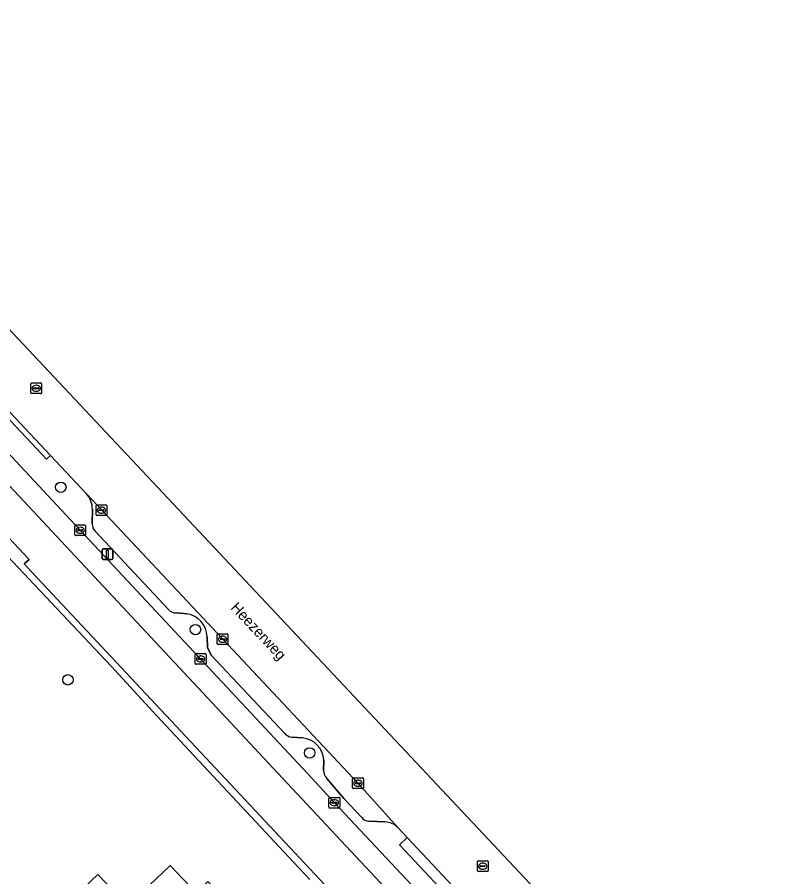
# Model space of a CAD drawing. Extents: x 162661 to 163484, y 380247 to 381230.
# Drawn here: x 163377.6 to 163448.6, y 380933.8 to 381014.2 of the extents above; entities that cross this region are included whole.
import ezdxf

# ---------------------------------------------------------------- set-up
doc = ezdxf.new("R2010")
doc.units = 0
for name, color, linetype in [('IMGEO_Berm_open', 7, 'Continuous'), ('IMGEO_Boom', 7, 'Continuous'), ('IMGEO_Erf', 7, 'Continuous'), ('IMGEO_Fietspad_gesloten', 7, 'Continuous'), ('IMGEO_Groenvoorziening', 7, 'Continuous'), ('IMGEO_Hek', 7, 'Continuous'), ('IMGEO_Kolk', 7, 'Continuous'), ('IMGEO_Lichtmast', 7, 'Continuous'), ('IMGEO_Openbare_ruimte_label', 7, 'Continuous'), ('IMGEO_Pand', 7, 'Continuous'), ('IMGEO_Parkeervlak_open', 7, 'Continuous'), ('IMGEO_Rijbaan_lokaal_gesloten', 7, 'Continuous'), ('IMGEO_Rioolput', 7, 'Continuous'), ('IMGEO_Voetpad_open', 7, 'Continuous')]:
    doc.layers.add(name, color=color, linetype=linetype)

msp = doc.modelspace()

# ---------------------------------------------------------------- linework, layer by layer
at = {"layer": 'IMGEO_Berm_open'}
for points in [[(163297.492, 381058.211), (163297.629, 381058.041), (163301.939, 381053.48), (163304.039, 381051.234), (163315.711, 381038.75), (163343.734, 381008.697), (163351.893, 381000), (163369.825, 380980.883), (163383.497, 380966.224), (163404.827, 380943.419), (163407.337, 380940.661), (163420.715, 380926.423), (163421.985, 380925.068)], [(163384.131, 380969.598), (163380.757, 380973.17), (163380.393, 380972.828), (163374.197, 380979.408), (163374.561, 380979.75), (163371.641, 380982.867), (163371.48, 380983.062), (163371.325, 380983.201), (163371.209, 380983.306)], [(163384.645, 380966.79), (163384.682, 380968.144)], [(163391.803, 380958.771), (163384.931, 380966.115)], [(163393.505, 380958.378), (163392.525, 380958.453)], [(163402.639, 380947.217), (163395.77, 380954.508), (163395.445, 380955.211), (163395.4, 380956.222)], [(163404.304, 380946.77), (163403.309, 380946.846)], [(163406.286, 380943.711), (163406.302, 380944.695)], [(163409.857, 380939.318), (163408.168, 380941.12), (163406.584, 380942.988)], [(163412.001, 380938.923), (163410.527, 380938.998)], [(163424.286, 380926.734), (163424.08, 380926.952), (163420.229, 380930.905), (163419.518, 380930.223), (163413.374, 380936.785), (163414.099, 380937.456), (163413.226, 380938.384)]]:
    msp.add_lwpolyline(points, dxfattribs=at)
for centre, radius, start, end in [((163382.381, 380968.103), 2.301, 1.00969, 40.49918), ((163385.707, 380966.842), 1.063, 182.79216, 223.13295), ((163392.5, 380959.375), 0.922, 220.90031, 271.55815), ((163393.173, 380956.175), 2.228, 1.2003, 81.42692), ((163403.347, 380947.705), 0.86, 214.57603, 267.47462), ((163404.122, 380944.595), 2.182, 2.61691, 85.217), ((163407.423, 380943.757), 1.138, 182.30771, 222.49241), ((163410.531, 380939.868), 0.87, 219.20897, 269.73164), ((163411.931, 380937.103), 1.821, 44.69603, 87.80499)]:
    msp.add_arc(centre, radius, start, end, dxfattribs=at)
at = {"layer": 'IMGEO_Boom'}
for centre in [(163381.722, 380970.207), (163394.309, 380956.899), (163382.391, 380952.201), (163404.983, 380945.367)]:
    msp.add_circle(centre, 0.489, dxfattribs=at)
at = {"layer": 'IMGEO_Erf'}
msp.add_lwpolyline([(163404.993, 380933.536), (163403.462, 380935.161), (163390.657, 380948.856), (163386.451, 380953.455), (163376.71, 380963.784), (163373.198, 380964.214), (163372.923, 380964.017), (163339.792, 380933.51), (163323.416, 380918.477), (163320.591, 380915.883), (163309.478, 380905.68), (163306.653, 380903.087), (163296.844, 380894.082)], dxfattribs=at)
msp.add_lwpolyline([(163385.18, 380934.016), (163387.987, 380931.069), (163391.948, 380934.84), (163394.366, 380932.301), (163395.473, 380933.347), (163397.933, 380930.743), (163396.84, 380929.71), (163397.532, 380928.978), (163391.662, 380923.396), (163389.256, 380925.935), (163388.53, 380925.246), (163387.838, 380925.966), (163383.486, 380921.744), (163378.163, 380927.334)], close=True, dxfattribs=at)
at = {"layer": 'IMGEO_Fietspad_gesloten'}
for points in [[(163217.057, 381141.357), (163222.96, 381135.118), (163269.7, 381085.146), (163302.54, 381049.896), (163303.348, 381049.029), (163349.187, 381000), (163381.324, 380965.637), (163403.356, 380942.043), (163438.582, 380904.399), (163442.528, 380900.205)], [(163443.416, 380902.118), (163440.156, 380905.623), (163433.683, 380912.569), (163424.587, 380922.291), (163421.985, 380925.068), (163420.715, 380926.423), (163407.337, 380940.661), (163404.827, 380943.419), (163383.497, 380966.224), (163369.825, 380980.883), (163351.893, 381000), (163343.734, 381008.697), (163315.711, 381038.75), (163304.039, 381051.234), (163301.939, 381053.48), (163297.629, 381058.041), (163294.759, 381061.126), (163256.681, 381101.881), (163256.525, 381102.09), (163254.065, 381104.768), (163246.857, 381112.468), (163234.1, 381126.005)]]:
    msp.add_lwpolyline(points, dxfattribs=at)
at = {"layer": 'IMGEO_Groenvoorziening'}
for points in [[(163378.593, 380962.733), (163378.306, 380963.06), (163378.763, 380963.459), (163374.975, 380967.47), (163374.087, 380966.646), (163329.24, 380925.031), (163328.116, 380923.988), (163322.814, 380919.162), (163323.416, 380918.477), (163339.792, 380933.51), (163372.923, 380964.017), (163373.198, 380964.214), (163376.71, 380963.784), (163386.451, 380953.455), (163390.657, 380948.856), (163403.462, 380935.161), (163404.993, 380933.536)], [(163405.119, 380930.025), (163404.925, 380929.806), (163394.178, 380919.59), (163395.571, 380918.056), (163408.427, 380929.994), (163408.201, 380930.244), (163408.65, 380930.642), (163407.315, 380932.067), (163378.593, 380962.733)]]:
    msp.add_lwpolyline(points, dxfattribs=at)
at = {"layer": 'IMGEO_Hek'}
msp.add_lwpolyline([(163390.657, 380948.856), (163403.462, 380935.161)], dxfattribs=at)
at = {"layer": 'IMGEO_Kolk'}
for p, q in [((163385.021, 380967.636), (163385.021, 380968.488)), ((163385.096, 380968.562), (163385.948, 380968.562)), ((163385.323, 380968.105), (163385.721, 380968.105)), ((163385.509, 380968.342), (163385.534, 380968.342)), ((163386.022, 380968.488), (163386.022, 380967.636)), ((163385.948, 380967.562), (163385.096, 380967.562)), ((163385.28, 380968.056), (163385.28, 380968.068)), ((163385.718, 380968.019), (163385.32, 380968.019)), ((163385.532, 380967.782), (163385.507, 380967.782)), ((163385.764, 380968.068), (163385.764, 380968.056)), ((163383.032, 380965.762), (163383.032, 380966.614)), ((163383.107, 380966.688), (163383.959, 380966.688)), ((163383.52, 380966.468), (163383.545, 380966.468)), ((163384.033, 380966.614), (163384.033, 380965.762)), ((163383.959, 380965.688), (163383.107, 380965.688)), ((163383.291, 380966.182), (163383.291, 380966.194)), ((163383.729, 380966.145), (163383.331, 380966.145)), ((163383.334, 380966.231), (163383.732, 380966.231)), ((163383.543, 380965.908), (163383.518, 380965.908)), ((163383.775, 380966.194), (163383.775, 380966.182)), ((163396.344, 380955.576), (163396.344, 380956.428)), ((163396.419, 380956.502), (163397.271, 380956.502)), ((163396.646, 380956.045), (163397.044, 380956.045)), ((163396.832, 380956.282), (163396.857, 380956.282)), ((163397.345, 380956.428), (163397.345, 380955.576)), ((163397.271, 380955.502), (163396.419, 380955.502)), ((163396.603, 380955.996), (163396.603, 380956.008)), ((163397.041, 380955.959), (163396.643, 380955.959)), ((163396.855, 380955.722), (163396.83, 380955.722)), ((163397.087, 380956.008), (163397.087, 380955.996)), ((163394.294, 380953.726), (163394.294, 380954.578)), ((163394.369, 380954.652), (163395.221, 380954.652)), ((163394.782, 380954.432), (163394.807, 380954.432)), ((163395.295, 380954.578), (163395.295, 380953.726)), ((163395.221, 380953.652), (163394.369, 380953.652)), ((163394.553, 380954.146), (163394.553, 380954.158)), ((163394.991, 380954.109), (163394.593, 380954.109)), ((163394.596, 380954.195), (163394.994, 380954.195)), ((163394.805, 380953.872), (163394.78, 380953.872)), ((163395.037, 380954.158), (163395.037, 380954.146)), ((163409.001, 380942.108), (163409.001, 380942.96)), ((163409.076, 380943.034), (163409.928, 380943.034)), ((163409.26, 380942.528), (163409.26, 380942.54)), ((163409.698, 380942.491), (163409.3, 380942.491)), ((163409.303, 380942.577), (163409.701, 380942.577)), ((163409.489, 380942.814), (163409.514, 380942.814)), ((163409.744, 380942.54), (163409.744, 380942.528)), ((163410.002, 380942.96), (163410.002, 380942.108)), ((163409.928, 380942.034), (163409.076, 380942.034)), ((163409.512, 380942.254), (163409.487, 380942.254)), ((163406.789, 380940.286), (163406.789, 380941.138)), ((163406.864, 380941.212), (163407.716, 380941.212)), ((163407.091, 380940.755), (163407.489, 380940.755)), ((163407.277, 380940.992), (163407.302, 380940.992)), ((163407.79, 380941.138), (163407.79, 380940.286)), ((163407.716, 380940.212), (163406.864, 380940.212)), ((163407.048, 380940.706), (163407.048, 380940.718)), ((163407.486, 380940.669), (163407.088, 380940.669)), ((163407.3, 380940.432), (163407.275, 380940.432)), ((163407.532, 380940.718), (163407.532, 380940.706))]:
    msp.add_line(p, q, dxfattribs=at)
for points in [[(163385.021, 380967.636), (163385.021, 380968.488)], [(163385.096, 380968.562), (163385.948, 380968.562)], [(163386.022, 380968.488), (163386.022, 380967.636)], [(163385.948, 380967.562), (163385.096, 380967.562)], [(163383.032, 380965.762), (163383.032, 380966.614)], [(163383.107, 380966.688), (163383.959, 380966.688)], [(163384.033, 380966.614), (163384.033, 380965.762)], [(163383.959, 380965.688), (163383.107, 380965.688)], [(163396.344, 380955.576), (163396.344, 380956.428)], [(163396.419, 380956.502), (163397.271, 380956.502)], [(163397.345, 380956.428), (163397.345, 380955.576)], [(163397.271, 380955.502), (163396.419, 380955.502)], [(163394.294, 380953.726), (163394.294, 380954.578)], [(163394.369, 380954.652), (163395.221, 380954.652)], [(163395.295, 380954.578), (163395.295, 380953.726)], [(163395.221, 380953.652), (163394.369, 380953.652)], [(163409.001, 380942.108), (163409.001, 380942.96)], [(163409.076, 380943.034), (163409.928, 380943.034)], [(163410.002, 380942.96), (163410.002, 380942.108)], [(163409.928, 380942.034), (163409.076, 380942.034)], [(163406.789, 380940.286), (163406.789, 380941.138)], [(163406.864, 380941.212), (163407.716, 380941.212)], [(163407.79, 380941.138), (163407.79, 380940.286)], [(163407.716, 380940.212), (163406.864, 380940.212)]]:
    msp.add_lwpolyline(points, dxfattribs=at)
for centre, radius, start, end in [((163385.098, 380968.486), 0.0765, 91.55205, 178.44795), ((163385.098, 380968.486), 0.0765, 91.55205, 178.44795), ((163385.32, 380968.065), 0.0403, 85.87752, 175.75265), ((163385.725, 380968.067), 0.0386, 1.73085, 96.63898), ((163385.946, 380968.486), 0.0765, 1.55205, 88.44795), ((163385.946, 380968.486), 0.0765, 1.55205, 88.44795), ((163385.098, 380967.638), 0.0765, 181.55205, 268.44795), ((163385.098, 380967.638), 0.0765, 181.55205, 268.44795), ((163385.317, 380968.055), 0.0366, 178.93798, 274.71019), ((163385.721, 380968.062), 0.043, 264.86636, 352.45326), ((163385.946, 380967.638), 0.0765, 271.55205, 358.44795), ((163385.946, 380967.638), 0.0765, 271.55205, 358.44795), ((163383.109, 380966.612), 0.0765, 91.55205, 178.44795), ((163383.109, 380966.612), 0.0765, 91.55205, 178.44795), ((163383.957, 380966.612), 0.0765, 1.55205, 88.44795), ((163383.957, 380966.612), 0.0765, 1.55205, 88.44795), ((163383.109, 380965.764), 0.0765, 181.55205, 268.44795), ((163383.109, 380965.764), 0.0765, 181.55205, 268.44795), ((163383.331, 380966.191), 0.0403, 85.87752, 175.75265), ((163383.328, 380966.181), 0.0366, 178.93798, 274.71019), ((163383.732, 380966.188), 0.043, 264.86636, 352.45326), ((163383.736, 380966.193), 0.0386, 1.73085, 96.63898), ((163383.957, 380965.764), 0.0765, 271.55205, 358.44795), ((163383.957, 380965.764), 0.0765, 271.55205, 358.44795), ((163396.421, 380956.426), 0.0765, 91.55205, 178.44795), ((163396.421, 380956.426), 0.0765, 91.55205, 178.44795), ((163396.643, 380956.005), 0.0403, 85.87752, 175.75265), ((163397.048, 380956.007), 0.0386, 1.73085, 96.63898), ((163397.269, 380956.426), 0.0765, 1.55205, 88.44795), ((163397.269, 380956.426), 0.0765, 1.55205, 88.44795), ((163396.421, 380955.578), 0.0765, 181.55205, 268.44795), ((163396.421, 380955.578), 0.0765, 181.55205, 268.44795), ((163396.64, 380955.995), 0.0366, 178.93798, 274.71019), ((163397.044, 380956.002), 0.043, 264.86636, 352.45326), ((163397.269, 380955.578), 0.0765, 271.55205, 358.44795), ((163397.269, 380955.578), 0.0765, 271.55205, 358.44795), ((163394.371, 380954.576), 0.0765, 91.55205, 178.44795), ((163394.371, 380954.576), 0.0765, 91.55205, 178.44795), ((163395.219, 380954.576), 0.0765, 1.55205, 88.44795), ((163395.219, 380954.576), 0.0765, 1.55205, 88.44795), ((163394.371, 380953.728), 0.0765, 181.55205, 268.44795), ((163394.371, 380953.728), 0.0765, 181.55205, 268.44795), ((163394.593, 380954.155), 0.0403, 85.87752, 175.75265), ((163394.59, 380954.145), 0.0366, 178.93798, 274.71019), ((163394.994, 380954.152), 0.043, 264.86636, 352.45326), ((163394.998, 380954.157), 0.0386, 1.73085, 96.63898), ((163395.219, 380953.728), 0.0765, 271.55205, 358.44795), ((163395.219, 380953.728), 0.0765, 271.55205, 358.44795), ((163409.078, 380942.958), 0.0765, 91.55205, 178.44795), ((163409.078, 380942.958), 0.0765, 91.55205, 178.44795), ((163409.3, 380942.537), 0.0403, 85.87752, 175.75265), ((163409.297, 380942.527), 0.0366, 178.93798, 274.71019), ((163409.701, 380942.534), 0.043, 264.86636, 352.45326), ((163409.705, 380942.539), 0.0386, 1.73085, 96.63898), ((163409.926, 380942.958), 0.0765, 1.55205, 88.44795), ((163409.926, 380942.958), 0.0765, 1.55205, 88.44795), ((163409.078, 380942.11), 0.0765, 181.55205, 268.44795), ((163409.078, 380942.11), 0.0765, 181.55205, 268.44795), ((163409.926, 380942.11), 0.0765, 271.55205, 358.44795), ((163409.926, 380942.11), 0.0765, 271.55205, 358.44795), ((163406.866, 380941.136), 0.0765, 91.55205, 178.44795), ((163406.866, 380941.136), 0.0765, 91.55205, 178.44795), ((163407.088, 380940.715), 0.0403, 85.87752, 175.75265), ((163407.493, 380940.717), 0.0386, 1.73085, 96.63898), ((163407.714, 380941.136), 0.0765, 1.55205, 88.44795), ((163407.714, 380941.136), 0.0765, 1.55205, 88.44795), ((163406.866, 380940.288), 0.0765, 181.55205, 268.44795), ((163406.866, 380940.288), 0.0765, 181.55205, 268.44795), ((163407.085, 380940.705), 0.0366, 178.93798, 274.71019), ((163407.489, 380940.712), 0.043, 264.86636, 352.45326), ((163407.714, 380940.288), 0.0765, 271.55205, 358.44795), ((163407.714, 380940.288), 0.0765, 271.55205, 358.44795)]:
    msp.add_arc(centre, radius, start, end, dxfattribs=at)
for centre, major_axis, ratio, start_param, end_param in [((163385.508, 380968.062), (-0.387, 0.002), 0.722429, 4.712389, 7.853982), ((163385.533, 380968.062), (-0.39, 0.002), 0.717154, 1.570796, 4.712389), ((163383.519, 380966.188), (-0.387, 0.002), 0.722429, 4.712389, 7.853982), ((163383.544, 380966.188), (-0.39, 0.002), 0.717154, 1.570796, 4.712389), ((163396.831, 380956.002), (-0.387, 0.002), 0.722429, 4.712389, 7.853982), ((163396.856, 380956.002), (-0.39, 0.002), 0.717154, 1.570796, 4.712389), ((163394.781, 380954.152), (-0.387, 0.002), 0.722429, 4.712389, 7.853982), ((163394.806, 380954.152), (-0.39, 0.002), 0.717154, 1.570796, 4.712389), ((163409.488, 380942.534), (-0.387, 0.002), 0.722429, 4.712389, 7.853982), ((163409.513, 380942.534), (-0.39, 0.002), 0.717154, 1.570796, 4.712389), ((163407.276, 380940.712), (-0.387, 0.002), 0.722429, 4.712389, 7.853982), ((163407.301, 380940.712), (-0.39, 0.002), 0.717154, 1.570796, 4.712389)]:
    msp.add_ellipse(centre, major_axis=major_axis, ratio=ratio, start_param=start_param, end_param=end_param, dxfattribs=at)
at = {"layer": 'IMGEO_Lichtmast'}
for p, q in [((163385.586, 380963.556), (163385.586, 380964.356)), ((163385.586, 380964.356), (163385.586, 380963.556)), ((163385.686, 380964.456), (163386.476, 380964.456)), ((163386.476, 380964.456), (163385.686, 380964.456)), ((163386.576, 380964.356), (163386.576, 380963.556)), ((163386.576, 380963.556), (163386.576, 380964.356)), ((163386.476, 380963.456), (163385.686, 380963.456)), ((163385.686, 380963.456), (163386.476, 380963.456))]:
    msp.add_line(p, q, dxfattribs=at)
msp.add_lwpolyline([(163386.006, 380964.331), (163386.156, 380964.331), (163386.156, 380963.581), (163386.006, 380963.581), (163386.006, 380964.331)], dxfattribs=at)
for centre, start, end in [((163385.686, 380964.356), 90, 180), ((163385.686, 380964.356), 90, 180), ((163386.476, 380964.356), 0, 90), ((163386.476, 380964.356), 360, 90), ((163385.686, 380963.556), 180, 270), ((163385.686, 380963.556), 180, 270), ((163386.476, 380963.556), 270, 0), ((163386.476, 380963.556), 270, 0)]:
    msp.add_arc(centre, 0.1, start, end, dxfattribs=at)
at = {"layer": 'IMGEO_Pand'}
msp.add_lwpolyline([(163391.662, 380923.396), (163397.532, 380928.978), (163396.84, 380929.71), (163397.933, 380930.743), (163395.473, 380933.347), (163394.366, 380932.301), (163391.948, 380934.84), (163387.987, 380931.069), (163385.18, 380934.016), (163378.163, 380927.334), (163383.486, 380921.744), (163387.838, 380925.966), (163388.53, 380925.246), (163389.256, 380925.935)], close=True, dxfattribs=at)
at = {"layer": 'IMGEO_Parkeervlak_open'}
for points in [[(163413.226, 380938.384), (163409.545, 380942.489), (163396.853, 380955.996), (163384.131, 380969.598)], [(163384.682, 380968.144), (163384.645, 380966.79)], [(163384.931, 380966.115), (163391.803, 380958.771)], [(163392.525, 380958.453), (163393.505, 380958.378)], [(163395.4, 380956.222), (163395.445, 380955.211), (163395.77, 380954.508), (163402.639, 380947.217)], [(163403.309, 380946.846), (163404.304, 380946.77)], [(163406.302, 380944.695), (163406.286, 380943.711)], [(163406.584, 380942.988), (163408.168, 380941.12), (163409.857, 380939.318)], [(163410.527, 380938.998), (163412.001, 380938.923)]]:
    msp.add_lwpolyline(points, dxfattribs=at)
for centre, radius, start, end in [((163382.381, 380968.103), 2.301, 1.00969, 40.49918), ((163385.707, 380966.842), 1.063, 182.79216, 223.13295), ((163392.5, 380959.375), 0.922, 220.90031, 271.55815), ((163393.173, 380956.175), 2.228, 1.2003, 81.42692), ((163403.347, 380947.705), 0.86, 214.57603, 267.47462), ((163404.122, 380944.595), 2.182, 2.61691, 85.217), ((163407.423, 380943.757), 1.138, 182.30771, 222.49241), ((163410.531, 380939.868), 0.87, 219.20897, 269.73164), ((163411.931, 380937.103), 1.821, 44.69603, 87.80499)]:
    msp.add_arc(centre, radius, start, end, dxfattribs=at)
at = {"layer": 'IMGEO_Rijbaan_lokaal_gesloten'}
for points in [[(163426.034, 380932.648), (163352.566, 381010.865), (163224.239, 381147.157)], [(163314.848, 381043.594), (163355.603, 381000), (163371.209, 380983.306), (163371.325, 380983.201), (163371.48, 380983.062), (163371.641, 380982.867), (163374.561, 380979.75), (163380.757, 380973.17), (163384.131, 380969.598), (163396.853, 380955.996), (163409.545, 380942.489), (163413.226, 380938.384), (163414.099, 380937.456), (163420.229, 380930.905), (163424.08, 380926.952), (163424.286, 380926.734), (163426.223, 380924.673), (163436.025, 380914.155), (163438.895, 380911.038), (163448.501, 380900.854)]]:
    msp.add_lwpolyline(points, dxfattribs=at)
at = {"layer": 'IMGEO_Rioolput'}
for p, q in [((163378.925, 380979.032), (163378.925, 380979.884)), ((163379, 380979.958), (163379.852, 380979.958)), ((163379.184, 380979.452), (163379.184, 380979.464)), ((163379.622, 380979.415), (163379.224, 380979.415)), ((163379.227, 380979.501), (163379.625, 380979.501)), ((163379.413, 380979.738), (163379.438, 380979.738)), ((163379.668, 380979.464), (163379.668, 380979.452)), ((163379.926, 380979.884), (163379.926, 380979.032)), ((163379.852, 380978.958), (163379, 380978.958)), ((163379.436, 380979.178), (163379.411, 380979.178)), ((163420.661, 380934.351), (163420.661, 380935.203)), ((163420.736, 380935.277), (163421.588, 380935.277)), ((163421.662, 380935.203), (163421.662, 380934.351)), ((163420.92, 380934.771), (163420.92, 380934.783)), ((163421.358, 380934.734), (163420.96, 380934.734)), ((163420.963, 380934.82), (163421.361, 380934.82)), ((163421.172, 380934.497), (163421.147, 380934.497)), ((163421.149, 380935.057), (163421.174, 380935.057)), ((163421.404, 380934.783), (163421.404, 380934.771)), ((163421.588, 380934.277), (163420.736, 380934.277))]:
    msp.add_line(p, q, dxfattribs=at)
for points in [[(163378.925, 380979.032), (163378.925, 380979.884)], [(163379, 380979.958), (163379.852, 380979.958)], [(163379.926, 380979.884), (163379.926, 380979.032)], [(163379.852, 380978.958), (163379, 380978.958)], [(163420.661, 380934.351), (163420.661, 380935.203)], [(163420.736, 380935.277), (163421.588, 380935.277)], [(163421.662, 380935.203), (163421.662, 380934.351)], [(163421.588, 380934.277), (163420.736, 380934.277)]]:
    msp.add_lwpolyline(points, dxfattribs=at)
for centre, radius, start, end in [((163379.002, 380979.882), 0.0765, 91.55205, 178.44795), ((163379.002, 380979.882), 0.0765, 91.55205, 178.44795), ((163379.224, 380979.461), 0.0403, 85.87752, 175.75265), ((163379.221, 380979.451), 0.0366, 178.93798, 274.71019), ((163379.625, 380979.458), 0.043, 264.86636, 352.45326), ((163379.629, 380979.463), 0.0386, 1.73085, 96.63898), ((163379.85, 380979.882), 0.0765, 1.55205, 88.44795), ((163379.85, 380979.882), 0.0765, 1.55205, 88.44795), ((163379.002, 380979.034), 0.0765, 181.55205, 268.44795), ((163379.002, 380979.034), 0.0765, 181.55205, 268.44795), ((163379.85, 380979.034), 0.0765, 271.55205, 358.44795), ((163379.85, 380979.034), 0.0765, 271.55205, 358.44795), ((163420.738, 380935.201), 0.0765, 91.55205, 178.44795), ((163420.738, 380935.201), 0.0765, 91.55205, 178.44795), ((163421.586, 380935.201), 0.0765, 1.55205, 88.44795), ((163421.586, 380935.201), 0.0765, 1.55205, 88.44795), ((163420.738, 380934.353), 0.0765, 181.55205, 268.44795), ((163420.738, 380934.353), 0.0765, 181.55205, 268.44795), ((163420.96, 380934.78), 0.0403, 85.87752, 175.75265), ((163420.957, 380934.77), 0.0366, 178.93798, 274.71019), ((163421.361, 380934.777), 0.043, 264.86636, 352.45326), ((163421.365, 380934.782), 0.0386, 1.73085, 96.63898), ((163421.586, 380934.353), 0.0765, 271.55205, 358.44795), ((163421.586, 380934.353), 0.0765, 271.55205, 358.44795)]:
    msp.add_arc(centre, radius, start, end, dxfattribs=at)
for centre, major_axis, ratio, start_param, end_param in [((163379.412, 380979.458), (-0.387, 0.002), 0.722429, 4.712389, 7.853982), ((163379.437, 380979.458), (-0.39, 0.002), 0.717154, 1.570796, 4.712389), ((163421.148, 380934.777), (-0.387, 0.002), 0.722429, 4.712389, 7.853982), ((163421.173, 380934.777), (-0.39, 0.002), 0.717154, 1.570796, 4.712389)]:
    msp.add_ellipse(centre, major_axis=major_axis, ratio=ratio, start_param=start_param, end_param=end_param, dxfattribs=at)
at = {"layer": 'IMGEO_Voetpad_open'}
for points in [[(163403.356, 380942.043), (163381.324, 380965.637), (163349.187, 381000), (163303.348, 381049.029), (163302.54, 381049.896), (163269.7, 381085.146), (163222.96, 381135.118), (163217.057, 381141.357)], [(163308.352, 381037.717), (163343.652, 381000), (163361.771, 380980.64), (163362.25, 380981.158), (163369.923, 380972.818), (163373.827, 380968.685), (163374.975, 380967.47), (163378.763, 380963.459), (163378.306, 380963.06), (163378.593, 380962.733), (163407.315, 380932.067), (163408.65, 380930.642), (163412.943, 380926.047), (163443.444, 380893.497), (163443.876, 380893.919), (163446.938, 380890.675), (163448.19, 380889.349), (163448.554, 380889.703)], [(163442.528, 380900.205), (163438.582, 380904.399), (163403.356, 380942.043)]]:
    msp.add_lwpolyline(points, dxfattribs=at)
for points in [[(163374.561, 380979.75), (163374.197, 380979.408), (163380.393, 380972.828), (163380.757, 380973.17)], [(163414.099, 380937.456), (163413.374, 380936.785), (163419.518, 380930.223), (163420.229, 380930.905)]]:
    msp.add_lwpolyline(points, close=True, dxfattribs=at)

# ---------------------------------------------------------------- texts
at = {"layer": 'IMGEO_Openbare_ruimte_label'}
msp.add_text('Heezerweg', height=1, rotation=313.13672, dxfattribs=at).set_placement((163397.535, 380958.887))

doc.saveas('drawing.dxf')
